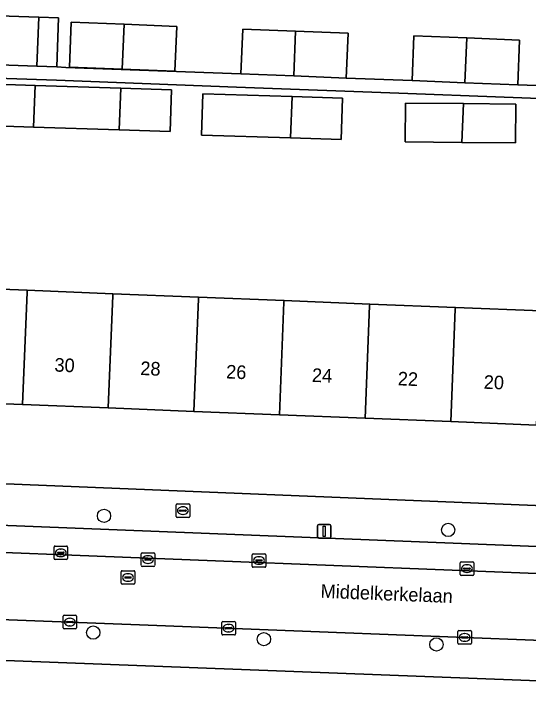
# Model space of a CAD drawing. Extents: x 160732 to 162107, y 387428 to 388479.
# Drawn here: x 161302.4 to 161340.3, y 387607.2 to 387658.6 of the extents above; entities that cross this region are included whole.
import ezdxf

# ---------------------------------------------------------------- set-up
doc = ezdxf.new("R2010")
doc.units = 0
for name, color, linetype in [('IMGEO_Boom', 7, 'Continuous'), ('IMGEO_Brandkraan', 7, 'Continuous'), ('IMGEO_Erf', 7, 'Continuous'), ('IMGEO_Kolk', 7, 'Continuous'), ('IMGEO_Lichtmast', 7, 'Continuous'), ('IMGEO_Openbare_ruimte_label', 7, 'Continuous'), ('IMGEO_Pand', 7, 'Continuous'), ('IMGEO_Pand_nummerreeks', 7, 'Continuous'), ('IMGEO_Parkeervlak_open', 7, 'Continuous'), ('IMGEO_Rijbaan_lokaal_open', 7, 'Continuous'), ('IMGEO_Rioolput', 7, 'Continuous'), ('IMGEO_Voetpad_open', 7, 'Continuous')]:
    doc.layers.add(name, color=color, linetype=linetype)

msp = doc.modelspace()

# ---------------------------------------------------------------- linework, layer by layer
at = {"layer": 'IMGEO_Boom'}
for centre in [(161309.043, 387621.642), (161334.388, 387620.603), (161308.251, 387613.047), (161320.822, 387612.56), (161333.521, 387612.174)]:
    msp.add_circle(centre, 0.489, dxfattribs=at)
at = {"layer": 'IMGEO_Brandkraan'}
for p, q in [((161314.427, 387622.525), (161315.279, 387622.525)), ((161314.352, 387621.599), (161314.352, 387622.451)), ((161314.611, 387622.019), (161314.611, 387622.031)), ((161315.049, 387621.982), (161314.651, 387621.982)), ((161314.654, 387622.068), (161315.052, 387622.068)), ((161314.84, 387622.305), (161314.865, 387622.305)), ((161315.095, 387622.031), (161315.095, 387622.019)), ((161315.353, 387622.451), (161315.353, 387621.599)), ((161315.279, 387621.525), (161314.427, 387621.525)), ((161314.863, 387621.745), (161314.838, 387621.745))]:
    msp.add_line(p, q, dxfattribs=at)
for points in [[(161314.427, 387622.525), (161315.279, 387622.525)], [(161314.352, 387621.599), (161314.352, 387622.451)], [(161315.353, 387622.451), (161315.353, 387621.599)], [(161315.279, 387621.525), (161314.427, 387621.525)]]:
    msp.add_lwpolyline(points, dxfattribs=at)
for centre, radius, start, end in [((161314.429, 387622.449), 0.0765, 91.552, 178.448), ((161314.429, 387622.449), 0.0765, 91.552, 178.448), ((161315.277, 387622.449), 0.0765, 1.552, 88.448), ((161315.277, 387622.449), 0.0765, 1.552, 88.448), ((161314.651, 387622.028), 0.0403, 85.8775, 175.7526), ((161314.648, 387622.018), 0.0366, 178.938, 274.7102), ((161315.052, 387622.025), 0.043, 264.8664, 352.4533), ((161315.056, 387622.03), 0.0386, 1.7309, 96.639), ((161314.429, 387621.601), 0.0765, 181.552, 268.448), ((161314.429, 387621.601), 0.0765, 181.552, 268.448), ((161315.277, 387621.601), 0.0765, 271.552, 358.448), ((161315.277, 387621.601), 0.0765, 271.552, 358.448)]:
    msp.add_arc(centre, radius, start, end, dxfattribs=at)
for centre, major_axis, ratio, start_param, end_param in [((161314.839, 387622.025), (-0.387, 0.002), 0.722429, 4.712389, 7.853982), ((161314.864, 387622.025), (-0.39, 0.002), 0.717154, 1.570796, 4.712389)]:
    msp.add_ellipse(centre, major_axis=major_axis, ratio=ratio, start_param=start_param, end_param=end_param, dxfattribs=at)
at = {"layer": 'IMGEO_Erf'}
for points in [[(161297.649, 387658.584), (161304.248, 387658.357), (161305.698, 387658.307), (161305.573, 387654.697), (161306.226, 387654.644), (161319.126, 387654.189), (161319.258, 387657.484), (161323.147, 387657.329), (161327.02, 387657.175), (161326.889, 387653.88), (161331.731, 387653.687), (161331.862, 387656.982), (161335.758, 387656.827), (161339.65, 387656.672), (161339.518, 387653.377), (161344.364, 387653.208)], [(161369.232, 387651.308), (161356.624, 387651.805), (161352.063, 387651.973), (161351.972, 387649.697), (161348.106, 387649.851), (161344.236, 387650.005), (161344.326, 387652.259), (161331.408, 387652.736), (161318.797, 387653.212), (161305.535, 387653.723), (161297.456, 387654.002)], [(161297.44, 387653.54), (161303.982, 387653.332), (161310.292, 387653.13), (161314.025, 387653.011), (161313.927, 387649.946), (161310.169, 387650.066), (161303.859, 387650.267), (161297.335, 387650.476)], [(161296.952, 387638.508), (161303.379, 387638.251), (161309.687, 387637.998), (161315.995, 387637.745), (161322.303, 387637.493), (161328.612, 387637.24), (161334.92, 387636.988), (161341.228, 387636.735), (161347.536, 387636.483), (161353.844, 387636.23), (161360.152, 387635.977), (161366.46, 387635.725), (161372.769, 387635.472)], [(161300.618, 387582.965), (161303.023, 387582.864), (161303.149, 387585.869), (161307.032, 387585.706), (161310.707, 387585.552), (161310.581, 387582.547), (161313.206, 387582.437), (161313.326, 387585.442), (161319.621, 387585.178), (161325.917, 387584.914), (161332.212, 387584.65), (161338.131, 387584.402), (161338.013, 387581.584), (161338.223, 387581.575), (161338.39, 387585.55), (161343.582, 387585.333), (161343.54, 387584.167), (161343.538, 387584.122), (161347.598, 387583.952), (161347.484, 387581.218), (161348.781, 387581.205), (161350.027, 387609.14), (161295.346, 387611.244)]]:
    msp.add_lwpolyline(points, dxfattribs=at)
for points in [[(161310.387, 387654.529), (161306.504, 387654.684), (161306.635, 387657.986), (161310.518, 387657.832), (161314.402, 387657.677), (161314.27, 387654.375)], [(161326.502, 387649.354), (161322.782, 387649.467), (161316.231, 387649.665), (161316.323, 387652.715), (161322.904, 387652.516), (161326.595, 387652.404)], [(161331.219, 387649.168), (161331.239, 387652.023), (161335.51, 387651.993), (161339.371, 387651.965), (161339.35, 387649.11), (161335.396, 387649.138)], [(161397.784, 387626.046), (161391.357, 387626.303), (161385.049, 387626.556), (161378.741, 387626.809), (161372.432, 387627.061), (161366.124, 387627.314), (161359.816, 387627.566), (161353.508, 387627.819), (161347.2, 387628.071), (161340.892, 387628.324), (161334.584, 387628.577), (161328.275, 387628.829), (161321.967, 387629.082), (161315.659, 387629.334), (161309.351, 387629.587), (161303.043, 387629.84), (161296.615, 387630.097), (161296.376, 387624.211), (161394.861, 387620.206), (161397.417, 387620.182), (161397.549, 387620.176)]]:
    msp.add_lwpolyline(points, close=True, dxfattribs=at)
at = {"layer": 'IMGEO_Kolk'}
for p, q in [((161305.437, 387619.421), (161306.289, 387619.421)), ((161305.362, 387618.495), (161305.362, 387619.347)), ((161305.621, 387618.915), (161305.621, 387618.927)), ((161306.059, 387618.878), (161305.661, 387618.878)), ((161305.664, 387618.964), (161306.062, 387618.964)), ((161305.85, 387619.201), (161305.875, 387619.201)), ((161306.105, 387618.927), (161306.105, 387618.915)), ((161306.363, 387619.347), (161306.363, 387618.495)), ((161306.289, 387618.421), (161305.437, 387618.421)), ((161305.873, 387618.641), (161305.848, 387618.641)), ((161319.959, 387617.928), (161319.959, 387618.78)), ((161320.034, 387618.854), (161320.886, 387618.854)), ((161320.218, 387618.348), (161320.218, 387618.36)), ((161320.261, 387618.397), (161320.659, 387618.397)), ((161320.447, 387618.634), (161320.472, 387618.634)), ((161320.702, 387618.36), (161320.702, 387618.348)), ((161320.96, 387618.78), (161320.96, 387617.928)), ((161320.886, 387617.854), (161320.034, 387617.854)), ((161320.656, 387618.311), (161320.258, 387618.311)), ((161320.47, 387618.074), (161320.445, 387618.074)), ((161335.27, 387617.332), (161335.27, 387618.184)), ((161335.345, 387618.258), (161336.197, 387618.258)), ((161335.758, 387618.038), (161335.783, 387618.038)), ((161336.271, 387618.184), (161336.271, 387617.332)), ((161335.529, 387617.752), (161335.529, 387617.764)), ((161335.967, 387617.715), (161335.569, 387617.715)), ((161335.572, 387617.801), (161335.97, 387617.801)), ((161335.781, 387617.478), (161335.756, 387617.478)), ((161336.013, 387617.764), (161336.013, 387617.752)), ((161336.197, 387617.258), (161335.345, 387617.258)), ((161306.026, 387613.396), (161306.026, 387614.248)), ((161306.101, 387614.322), (161306.953, 387614.322)), ((161307.027, 387614.248), (161307.027, 387613.396)), ((161306.285, 387613.816), (161306.285, 387613.828)), ((161306.723, 387613.779), (161306.325, 387613.779)), ((161306.328, 387613.865), (161306.726, 387613.865)), ((161306.514, 387614.102), (161306.539, 387614.102)), ((161306.769, 387613.828), (161306.769, 387613.816)), ((161317.714, 387612.945), (161317.714, 387613.797)), ((161317.789, 387613.871), (161318.641, 387613.871)), ((161318.715, 387613.797), (161318.715, 387612.945)), ((161306.953, 387613.322), (161306.101, 387613.322)), ((161306.537, 387613.542), (161306.512, 387613.542)), ((161317.973, 387613.365), (161317.973, 387613.377)), ((161318.411, 387613.328), (161318.013, 387613.328)), ((161318.016, 387613.414), (161318.414, 387613.414)), ((161318.202, 387613.651), (161318.227, 387613.651)), ((161318.457, 387613.377), (161318.457, 387613.365)), ((161318.641, 387612.871), (161317.789, 387612.871)), ((161318.225, 387613.091), (161318.2, 387613.091)), ((161335.106, 387612.265), (161335.106, 387613.117)), ((161335.181, 387613.191), (161336.033, 387613.191)), ((161335.408, 387612.734), (161335.806, 387612.734)), ((161335.594, 387612.971), (161335.619, 387612.971)), ((161336.107, 387613.117), (161336.107, 387612.265)), ((161336.033, 387612.191), (161335.181, 387612.191)), ((161335.365, 387612.685), (161335.365, 387612.697)), ((161335.803, 387612.648), (161335.405, 387612.648)), ((161335.617, 387612.411), (161335.592, 387612.411)), ((161335.849, 387612.697), (161335.849, 387612.685))]:
    msp.add_line(p, q, dxfattribs=at)
for points in [[(161305.437, 387619.421), (161306.289, 387619.421)], [(161305.362, 387618.495), (161305.362, 387619.347)], [(161306.363, 387619.347), (161306.363, 387618.495)], [(161306.289, 387618.421), (161305.437, 387618.421)], [(161319.959, 387617.928), (161319.959, 387618.78)], [(161320.034, 387618.854), (161320.886, 387618.854)], [(161320.96, 387618.78), (161320.96, 387617.928)], [(161320.886, 387617.854), (161320.034, 387617.854)], [(161335.27, 387617.332), (161335.27, 387618.184)], [(161335.345, 387618.258), (161336.197, 387618.258)], [(161336.271, 387618.184), (161336.271, 387617.332)], [(161336.197, 387617.258), (161335.345, 387617.258)], [(161306.026, 387613.396), (161306.026, 387614.248)], [(161306.101, 387614.322), (161306.953, 387614.322)], [(161307.027, 387614.248), (161307.027, 387613.396)], [(161317.714, 387612.945), (161317.714, 387613.797)], [(161317.789, 387613.871), (161318.641, 387613.871)], [(161318.715, 387613.797), (161318.715, 387612.945)], [(161306.953, 387613.322), (161306.101, 387613.322)], [(161318.641, 387612.871), (161317.789, 387612.871)], [(161335.106, 387612.265), (161335.106, 387613.117)], [(161335.181, 387613.191), (161336.033, 387613.191)], [(161336.107, 387613.117), (161336.107, 387612.265)], [(161336.033, 387612.191), (161335.181, 387612.191)]]:
    msp.add_lwpolyline(points, dxfattribs=at)
for centre, radius, start, end in [((161305.439, 387619.345), 0.0765, 91.552, 178.448), ((161305.439, 387619.345), 0.0765, 91.552, 178.448), ((161306.287, 387619.345), 0.0765, 1.552, 88.448), ((161306.287, 387619.345), 0.0765, 1.552, 88.448), ((161305.661, 387618.924), 0.0403, 85.8775, 175.7526), ((161305.658, 387618.914), 0.0366, 178.938, 274.7102), ((161306.062, 387618.921), 0.043, 264.8664, 352.4533), ((161306.066, 387618.926), 0.0386, 1.7309, 96.639), ((161305.439, 387618.497), 0.0765, 181.552, 268.448), ((161305.439, 387618.497), 0.0765, 181.552, 268.448), ((161306.287, 387618.497), 0.0765, 271.552, 358.448), ((161306.287, 387618.497), 0.0765, 271.552, 358.448), ((161320.036, 387618.778), 0.0765, 91.552, 178.448), ((161320.036, 387618.778), 0.0765, 91.552, 178.448), ((161320.258, 387618.357), 0.0403, 85.8775, 175.7526), ((161320.663, 387618.359), 0.0386, 1.7309, 96.639), ((161320.884, 387618.778), 0.0765, 1.552, 88.448), ((161320.884, 387618.778), 0.0765, 1.552, 88.448), ((161320.036, 387617.93), 0.0765, 181.552, 268.448), ((161320.036, 387617.93), 0.0765, 181.552, 268.448), ((161320.255, 387618.347), 0.0366, 178.938, 274.7102), ((161320.659, 387618.354), 0.043, 264.8664, 352.4533), ((161320.884, 387617.93), 0.0765, 271.552, 358.448), ((161320.884, 387617.93), 0.0765, 271.552, 358.448), ((161335.347, 387618.182), 0.0765, 91.552, 178.448), ((161335.347, 387618.182), 0.0765, 91.552, 178.448), ((161336.195, 387618.182), 0.0765, 1.552, 88.448), ((161336.195, 387618.182), 0.0765, 1.552, 88.448), ((161335.347, 387617.334), 0.0765, 181.552, 268.448), ((161335.347, 387617.334), 0.0765, 181.552, 268.448), ((161335.569, 387617.761), 0.0403, 85.8775, 175.7526), ((161335.566, 387617.751), 0.0366, 178.938, 274.7102), ((161335.97, 387617.758), 0.043, 264.8664, 352.4533), ((161335.974, 387617.763), 0.0386, 1.7309, 96.639), ((161336.195, 387617.334), 0.0765, 271.552, 358.448), ((161336.195, 387617.334), 0.0765, 271.552, 358.448), ((161306.103, 387614.246), 0.0765, 91.552, 178.448), ((161306.103, 387614.246), 0.0765, 91.552, 178.448), ((161306.951, 387614.246), 0.0765, 1.552, 88.448), ((161306.951, 387614.246), 0.0765, 1.552, 88.448), ((161306.325, 387613.825), 0.0403, 85.8775, 175.7526), ((161306.322, 387613.815), 0.0366, 178.938, 274.7102), ((161306.726, 387613.822), 0.043, 264.8664, 352.4533), ((161306.73, 387613.827), 0.0386, 1.7309, 96.639), ((161317.791, 387613.795), 0.0765, 91.552, 178.448), ((161317.791, 387613.795), 0.0765, 91.552, 178.448), ((161318.639, 387613.795), 0.0765, 1.552, 88.448), ((161318.639, 387613.795), 0.0765, 1.552, 88.448), ((161306.103, 387613.398), 0.0765, 181.552, 268.448), ((161306.103, 387613.398), 0.0765, 181.552, 268.448), ((161306.951, 387613.398), 0.0765, 271.552, 358.448), ((161306.951, 387613.398), 0.0765, 271.552, 358.448), ((161318.013, 387613.374), 0.0403, 85.8775, 175.7526), ((161318.01, 387613.364), 0.0366, 178.938, 274.7102), ((161318.414, 387613.371), 0.043, 264.8664, 352.4533), ((161318.418, 387613.376), 0.0386, 1.7309, 96.639), ((161317.791, 387612.947), 0.0765, 181.552, 268.448), ((161317.791, 387612.947), 0.0765, 181.552, 268.448), ((161318.639, 387612.947), 0.0765, 271.552, 358.448), ((161318.639, 387612.947), 0.0765, 271.552, 358.448), ((161335.183, 387613.115), 0.0765, 91.552, 178.448), ((161335.183, 387613.115), 0.0765, 91.552, 178.448), ((161335.405, 387612.694), 0.0403, 85.8775, 175.7526), ((161335.81, 387612.696), 0.0386, 1.7309, 96.639), ((161336.031, 387613.115), 0.0765, 1.552, 88.448), ((161336.031, 387613.115), 0.0765, 1.552, 88.448), ((161335.183, 387612.267), 0.0765, 181.552, 268.448), ((161335.183, 387612.267), 0.0765, 181.552, 268.448), ((161335.402, 387612.684), 0.0366, 178.938, 274.7102), ((161335.806, 387612.691), 0.043, 264.8664, 352.4533), ((161336.031, 387612.267), 0.0765, 271.552, 358.448), ((161336.031, 387612.267), 0.0765, 271.552, 358.448)]:
    msp.add_arc(centre, radius, start, end, dxfattribs=at)
for centre, major_axis, ratio, start_param, end_param in [((161305.849, 387618.921), (-0.387, 0.002), 0.722429, 4.712389, 7.853982), ((161305.874, 387618.921), (-0.39, 0.002), 0.717154, 1.570796, 4.712389), ((161320.446, 387618.354), (-0.387, 0.002), 0.722429, 4.712389, 7.853982), ((161320.471, 387618.354), (-0.39, 0.002), 0.717154, 1.570796, 4.712389), ((161335.757, 387617.758), (-0.387, 0.002), 0.722429, 4.712389, 7.853982), ((161335.782, 387617.758), (-0.39, 0.002), 0.717154, 1.570796, 4.712389), ((161306.513, 387613.822), (-0.387, 0.002), 0.722429, 4.712389, 7.853982), ((161306.538, 387613.822), (-0.39, 0.002), 0.717154, 1.570796, 4.712389), ((161318.201, 387613.371), (-0.387, 0.002), 0.722429, 4.712389, 7.853982), ((161318.226, 387613.371), (-0.39, 0.002), 0.717154, 1.570796, 4.712389), ((161335.593, 387612.691), (-0.387, 0.002), 0.722429, 4.712389, 7.853982), ((161335.618, 387612.691), (-0.39, 0.002), 0.717154, 1.570796, 4.712389)]:
    msp.add_ellipse(centre, major_axis=major_axis, ratio=ratio, start_param=start_param, end_param=end_param, dxfattribs=at)
at = {"layer": 'IMGEO_Lichtmast'}
for p, q in [((161324.86, 387620.998), (161325.65, 387620.998)), ((161325.65, 387620.998), (161324.86, 387620.998)), ((161324.76, 387620.098), (161324.76, 387620.898)), ((161324.76, 387620.898), (161324.76, 387620.098)), ((161325.75, 387620.898), (161325.75, 387620.098)), ((161325.75, 387620.098), (161325.75, 387620.898)), ((161325.65, 387619.998), (161324.86, 387619.998)), ((161324.86, 387619.998), (161325.65, 387619.998))]:
    msp.add_line(p, q, dxfattribs=at)
msp.add_lwpolyline([(161325.18, 387620.873), (161325.33, 387620.873), (161325.33, 387620.123), (161325.18, 387620.123), (161325.18, 387620.873)], dxfattribs=at)
for centre, start, end in [((161324.86, 387620.898), 90, 180), ((161324.86, 387620.898), 90, 180), ((161325.65, 387620.898), 0, 90), ((161325.65, 387620.898), 360, 90), ((161324.86, 387620.098), 180, 270), ((161324.86, 387620.098), 180, 270), ((161325.65, 387620.098), 270, 0), ((161325.65, 387620.098), 270, 0)]:
    msp.add_arc(centre, 0.1, start, end, dxfattribs=at)
at = {"layer": 'IMGEO_Pand'}
for points in [[(161304.248, 387658.357), (161297.649, 387658.584), (161297.336, 387658.595), (161297.212, 387654.985), (161304.104, 387654.747)], [(161305.573, 387654.697), (161305.698, 387658.307), (161304.248, 387658.357), (161304.104, 387654.747)], [(161310.518, 387657.832), (161306.635, 387657.986), (161306.504, 387654.684), (161310.387, 387654.529)], [(161310.518, 387657.832), (161310.387, 387654.529), (161314.27, 387654.375), (161314.402, 387657.677)], [(161323.147, 387657.329), (161319.258, 387657.484), (161319.126, 387654.189), (161323.016, 387654.034)], [(161323.147, 387657.329), (161323.016, 387654.034), (161326.889, 387653.88), (161327.02, 387657.175)], [(161335.758, 387656.827), (161331.862, 387656.982), (161331.731, 387653.687), (161335.627, 387653.532)], [(161335.758, 387656.827), (161335.627, 387653.532), (161339.518, 387653.377), (161339.65, 387656.672)], [(161303.982, 387653.332), (161297.44, 387653.54), (161297.169, 387653.549), (161297.071, 387650.484), (161297.335, 387650.476), (161303.859, 387650.267)], [(161303.982, 387653.332), (161303.859, 387650.267), (161310.169, 387650.066), (161310.292, 387653.13)], [(161313.927, 387649.946), (161314.025, 387653.011), (161310.292, 387653.13), (161310.169, 387650.066)], [(161316.323, 387652.715), (161316.231, 387649.665), (161322.782, 387649.467), (161322.904, 387652.516)], [(161326.502, 387649.354), (161326.595, 387652.404), (161322.904, 387652.516), (161322.782, 387649.467)], [(161335.396, 387649.138), (161335.51, 387651.993), (161331.239, 387652.023), (161331.219, 387649.168)], [(161335.396, 387649.138), (161339.35, 387649.11), (161339.371, 387651.965), (161335.51, 387651.993)], [(161303.374, 387638.122), (161303.379, 387638.251), (161296.952, 387638.508), (161296.815, 387635.093), (161296.615, 387630.097), (161303.043, 387629.84)], [(161303.043, 387629.84), (161309.351, 387629.587), (161309.682, 387637.869), (161309.687, 387637.998), (161303.379, 387638.251), (161303.374, 387638.122)], [(161315.99, 387637.617), (161315.995, 387637.745), (161309.687, 387637.998), (161309.682, 387637.869), (161309.351, 387629.587), (161315.659, 387629.334)], [(161315.659, 387629.334), (161321.967, 387629.082), (161322.298, 387637.364), (161322.303, 387637.493), (161315.995, 387637.745), (161315.99, 387637.617)], [(161328.607, 387637.112), (161328.612, 387637.24), (161322.303, 387637.493), (161322.298, 387637.364), (161321.967, 387629.082), (161328.275, 387628.829)], [(161334.915, 387636.859), (161334.92, 387636.988), (161328.612, 387637.24), (161328.607, 387637.112), (161328.275, 387628.829), (161334.584, 387628.577)], [(161341.223, 387636.606), (161341.228, 387636.735), (161334.92, 387636.988), (161334.915, 387636.859), (161334.584, 387628.577), (161340.892, 387628.324)]]:
    msp.add_lwpolyline(points, close=True, dxfattribs=at)
at = {"layer": 'IMGEO_Parkeervlak_open'}
for points in [[(161418.868, 387616.287), (161290.826, 387621.371)], [(161273.653, 387620.056), (161343.386, 387617.292), (161346.839, 387617.155), (161408.113, 387614.711), (161411.581, 387614.585), (161422.245, 387614.14)]]:
    msp.add_lwpolyline(points, dxfattribs=at)
at = {"layer": 'IMGEO_Rijbaan_lokaal_open'}
msp.add_lwpolyline([(161273.653, 387620.056), (161272.605, 387620.102), (161272.446, 387615.211), (161289.172, 387614.484), (161312.936, 387613.577), (161343.203, 387612.394), (161343.386, 387617.292)], close=True, dxfattribs=at)
at = {"layer": 'IMGEO_Rioolput'}
for p, q in [((161311.854, 387618.925), (161312.706, 387618.925)), ((161311.779, 387617.999), (161311.779, 387618.851)), ((161312.038, 387618.419), (161312.038, 387618.431)), ((161312.476, 387618.382), (161312.078, 387618.382)), ((161312.081, 387618.468), (161312.479, 387618.468)), ((161312.267, 387618.705), (161312.292, 387618.705)), ((161312.522, 387618.431), (161312.522, 387618.419)), ((161312.78, 387618.851), (161312.78, 387617.999)), ((161312.706, 387617.925), (161311.854, 387617.925)), ((161312.29, 387618.145), (161312.265, 387618.145)), ((161310.311, 387616.679), (161310.311, 387617.531)), ((161310.386, 387617.605), (161311.238, 387617.605)), ((161310.799, 387617.385), (161310.824, 387617.385)), ((161311.312, 387617.531), (161311.312, 387616.679)), ((161310.57, 387617.099), (161310.57, 387617.111)), ((161311.008, 387617.062), (161310.61, 387617.062)), ((161310.613, 387617.148), (161311.011, 387617.148)), ((161310.822, 387616.825), (161310.797, 387616.825)), ((161311.054, 387617.111), (161311.054, 387617.099)), ((161311.238, 387616.605), (161310.386, 387616.605))]:
    msp.add_line(p, q, dxfattribs=at)
for points in [[(161311.854, 387618.925), (161312.706, 387618.925)], [(161311.779, 387617.999), (161311.779, 387618.851)], [(161312.78, 387618.851), (161312.78, 387617.999)], [(161312.706, 387617.925), (161311.854, 387617.925)], [(161310.311, 387616.679), (161310.311, 387617.531)], [(161310.386, 387617.605), (161311.238, 387617.605)], [(161311.312, 387617.531), (161311.312, 387616.679)], [(161311.238, 387616.605), (161310.386, 387616.605)]]:
    msp.add_lwpolyline(points, dxfattribs=at)
for centre, radius, start, end in [((161311.856, 387618.849), 0.0765, 91.552, 178.448), ((161311.856, 387618.849), 0.0765, 91.552, 178.448), ((161312.704, 387618.849), 0.0765, 1.552, 88.448), ((161312.704, 387618.849), 0.0765, 1.552, 88.448), ((161312.078, 387618.428), 0.0403, 85.8775, 175.7526), ((161312.075, 387618.418), 0.0366, 178.938, 274.7102), ((161312.479, 387618.425), 0.043, 264.8664, 352.4533), ((161312.483, 387618.43), 0.0386, 1.7309, 96.639), ((161311.856, 387618.001), 0.0765, 181.552, 268.448), ((161311.856, 387618.001), 0.0765, 181.552, 268.448), ((161312.704, 387618.001), 0.0765, 271.552, 358.448), ((161312.704, 387618.001), 0.0765, 271.552, 358.448), ((161310.388, 387617.529), 0.0765, 91.552, 178.448), ((161310.388, 387617.529), 0.0765, 91.552, 178.448), ((161311.236, 387617.529), 0.0765, 1.552, 88.448), ((161311.236, 387617.529), 0.0765, 1.552, 88.448), ((161310.61, 387617.108), 0.0403, 85.8775, 175.7526), ((161310.607, 387617.098), 0.0366, 178.938, 274.7102), ((161311.011, 387617.105), 0.043, 264.8664, 352.4533), ((161311.015, 387617.11), 0.0386, 1.7309, 96.639), ((161310.388, 387616.681), 0.0765, 181.552, 268.448), ((161310.388, 387616.681), 0.0765, 181.552, 268.448), ((161311.236, 387616.681), 0.0765, 271.552, 358.448), ((161311.236, 387616.681), 0.0765, 271.552, 358.448)]:
    msp.add_arc(centre, radius, start, end, dxfattribs=at)
for centre, major_axis, ratio, start_param, end_param in [((161312.266, 387618.425), (-0.387, 0.002), 0.722429, 4.712389, 7.853982), ((161312.291, 387618.425), (-0.39, 0.002), 0.717154, 1.570796, 4.712389), ((161310.798, 387617.105), (-0.387, 0.002), 0.722429, 4.712389, 7.853982), ((161310.823, 387617.105), (-0.39, 0.002), 0.717154, 1.570796, 4.712389)]:
    msp.add_ellipse(centre, major_axis=major_axis, ratio=ratio, start_param=start_param, end_param=end_param, dxfattribs=at)
at = {"layer": 'IMGEO_Voetpad_open'}
for points in [[(161297.456, 387654.002), (161305.535, 387653.723), (161318.797, 387653.212), (161331.408, 387652.736), (161344.326, 387652.259), (161344.349, 387652.841), (161344.364, 387653.208), (161339.518, 387653.377), (161335.627, 387653.532), (161331.731, 387653.687), (161326.889, 387653.88), (161323.016, 387654.034), (161319.126, 387654.189), (161306.226, 387654.644), (161305.573, 387654.697), (161304.104, 387654.747), (161297.212, 387654.985)], [(161421.33, 387619.212), (161419, 387619.277), (161398.822, 387620.123), (161397.549, 387620.176), (161397.417, 387620.182), (161394.861, 387620.206), (161296.376, 387624.211), (161294.978, 387624.268), (161289.236, 387624.502), (161277.368, 387624.929), (161273.516, 387625.067)], [(161276.454, 387621.763), (161277.37, 387621.762), (161286.039, 387621.528), (161286.077, 387622.715), (161290.881, 387622.56), (161290.826, 387621.371), (161418.868, 387616.287)], [(161422.811, 387609.126), (161411.375, 387609.658), (161407.95, 387609.79), (161356.144, 387611.896), (161356.112, 387610.696), (161347.841, 387611.016), (161347.913, 387612.202), (161346.661, 387612.253), (161343.203, 387612.394), (161312.936, 387613.577), (161289.172, 387614.484), (161272.446, 387615.211), (161271.428, 387615.232), (161270.821, 387611.482)], [(161272.842, 387612.109), (161293.778, 387611.304), (161295.346, 387611.244), (161350.027, 387609.14), (161354.703, 387608.945), (161354.697, 387608.799), (161396.894, 387607.128), (161398.295, 387607.073), (161409.384, 387606.634), (161415.333, 387606.399), (161420.803, 387606.202)]]:
    msp.add_lwpolyline(points, dxfattribs=at)

# ---------------------------------------------------------------- texts
at = {"layer": 'IMGEO_Openbare_ruimte_label'}
msp.add_text('Middelkerkelaan', height=1, rotation=357.7071, dxfattribs=at).set_placement((161324.978, 387615.613))
at = {"layer": 'IMGEO_Pand_nummerreeks'}
for s, p in [('30', (161305.378, 387632.269)), ('28', (161311.701, 387632.016)), ('26', (161318.021, 387631.763)), ('24', (161324.344, 387631.509)), ('22', (161330.664, 387631.256)), ('20', (161336.993, 387631.003))]:
    msp.add_text(s, height=1, rotation=357.707, dxfattribs=at).set_placement(p)

doc.saveas('drawing.dxf')
